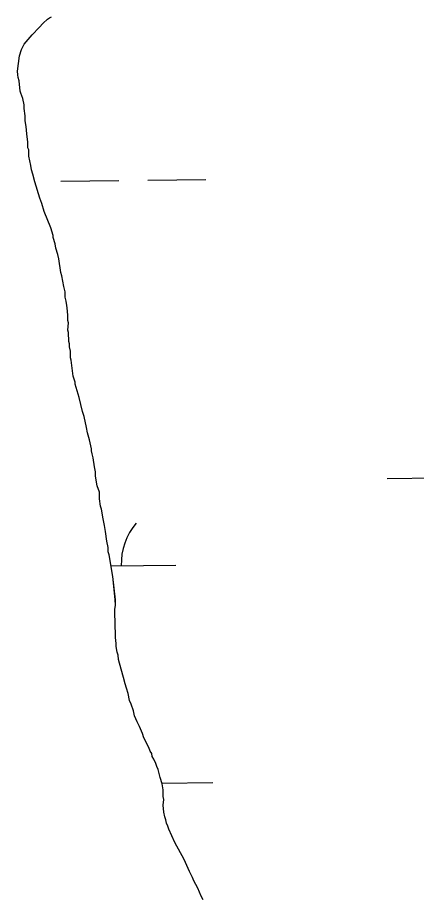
# Model space of a CAD drawing. Extents: x 3684037 to 3722149, y 433263 to 459021.
# Drawn here: x 3690758.8 to 3690978.4, y 446122.9 to 446609.3 of the extents above; entities that cross this region are included whole.
import ezdxf

# ---------------------------------------------------------------- set-up
doc = ezdxf.new("R2010")
doc.units = 0
doc.layers.add('V-TOPO-SHOR', color=7, linetype='Continuous')
doc.layers.add('V-WETL-SWMP', color=7, linetype='Continuous')

msp = doc.modelspace()

# ---------------------------------------------------------------- linework, layer by layer
at = {"layer": 'V-TOPO-SHOR'}
for p, q in [((3690772.8, 446606.3), (3690775.2, 446608.45)), ((3690775.2, 446608.45), (3690776.26, 446609.26)), ((3690776.26, 446609.26), (3690777.33, 446609.81)), ((3690766.68, 446599.83), (3690770.67, 446603.87)), ((3690770.67, 446603.87), (3690772.8, 446606.3)), ((3690762.43, 446594.72), (3690766.68, 446599.83)), ((3690760.84, 446591.76), (3690762.43, 446594.72)), ((3690758.78, 446579.7), (3690759.79, 446588.28)), ((3690759.79, 446588.28), (3690760.84, 446591.76)), ((3690758.79, 446577.83), (3690758.78, 446579.7)), ((3690759.07, 446576.22), (3690758.79, 446577.83)), ((3690759.62, 446574.35), (3690759.07, 446576.22)), ((3690760.19, 446568.73), (3690759.62, 446574.35)), ((3690760.46, 446567.66), (3690760.19, 446568.73)), ((3690761.55, 446564.72), (3690760.46, 446567.66)), ((3690762.38, 446561.25), (3690761.55, 446564.72)), ((3690762.39, 446559.11), (3690762.38, 446561.25)), ((3690762.95, 446555.09), (3690762.39, 446559.11)), ((3690762.97, 446552.42), (3690762.95, 446555.09)), ((3690763.52, 446549.21), (3690762.97, 446552.42)), ((3690763.82, 446545.19), (3690763.52, 446549.21)), ((3690764.38, 446540.64), (3690763.82, 446545.19)), ((3690764.4, 446537.43), (3690764.38, 446540.64)), ((3690764.94, 446536.36), (3690764.4, 446537.43)), ((3690764.97, 446532.88), (3690764.94, 446536.36)), ((3690766.07, 446527.8), (3690764.97, 446532.88)), ((3690766.35, 446525.4), (3690766.07, 446527.8)), ((3690767.17, 446522.99), (3690766.35, 446525.4)), ((3690768.27, 446518.71), (3690767.17, 446522.99)), ((3690771, 446509.63), (3690768.27, 446518.71)), ((3690772.09, 446506.69), (3690771, 446509.63)), ((3690773.46, 446502.41), (3690772.09, 446506.69)), ((3690777, 446493.33), (3690773.46, 446502.41)), ((3690778.36, 446489.06), (3690777, 446493.33)), ((3690778.37, 446487.99), (3690778.36, 446489.06)), ((3690779.46, 446484.51), (3690778.37, 446487.99)), ((3690779.75, 446482.1), (3690779.46, 446484.51)), ((3690780.84, 446478.63), (3690779.75, 446482.1)), ((3690781.39, 446476.22), (3690780.84, 446478.63)), ((3690782.51, 446468.73), (3690781.39, 446476.22)), ((3690783.06, 446466.86), (3690782.51, 446468.73)), ((3690784.17, 446460.98), (3690783.06, 446466.86)), ((3690784.99, 446458.04), (3690784.17, 446460.98)), ((3690785.01, 446455.09), (3690784.99, 446458.04)), ((3690785.56, 446452.96), (3690785.01, 446455.09)), ((3690785.84, 446450.55), (3690785.56, 446452.96)), ((3690786.11, 446449.21), (3690785.84, 446450.55)), ((3690786.41, 446445.2), (3690786.11, 446449.21)), ((3690786.43, 446442.25), (3690786.41, 446445.2)), ((3690786.7, 446440.91), (3690786.43, 446442.25)), ((3690786.46, 446436.9), (3690786.7, 446440.91)), ((3690786.74, 446435.56), (3690786.46, 446436.9)), ((3690787.04, 446430.74), (3690786.74, 446435.56)), ((3690787.31, 446429.41), (3690787.04, 446430.74)), ((3690787.32, 446427.8), (3690787.31, 446429.41)), ((3690787.87, 446425.39), (3690787.32, 446427.8)), ((3690787.9, 446421.64), (3690787.87, 446425.39)), ((3690788.17, 446420.31), (3690787.9, 446421.64)), ((3690789.3, 446411.48), (3690788.17, 446420.31)), ((3690790.39, 446408.27), (3690789.3, 446411.48)), ((3690790.4, 446407.2), (3690790.39, 446408.27)), ((3690792.59, 446399.72), (3690790.4, 446407.2)), ((3690794.51, 446391.97), (3690792.59, 446399.72)), ((3690795.33, 446389.29), (3690794.51, 446391.97)), ((3690796.71, 446383.14), (3690795.33, 446389.29)), ((3690797.26, 446380.2), (3690796.71, 446383.14)), ((3690798.36, 446376.46), (3690797.26, 446380.2)), ((3690799.46, 446371.38), (3690798.36, 446376.46)), ((3690799.47, 446370.31), (3690799.46, 446371.38)), ((3690799.75, 446368.7), (3690799.47, 446370.31)), ((3690800.3, 446366.57), (3690799.75, 446368.7)), ((3690801.13, 446361.48), (3690800.3, 446366.57)), ((3690801.68, 446358.81), (3690801.13, 446361.48)), ((3690801.7, 446356.4), (3690801.68, 446358.81)), ((3690802.54, 446351.05), (3690801.7, 446356.4)), ((3690803.9, 446347.58), (3690802.54, 446351.05)), ((3690803.92, 446343.83), (3690803.9, 446347.58)), ((3690804.48, 446339.82), (3690803.92, 446343.83)), ((3690805.03, 446338.21), (3690804.48, 446339.82)), ((3690805.86, 446332.86), (3690805.03, 446338.21)), ((3690806.69, 446329.12), (3690805.86, 446332.86)), ((3690806.97, 446326.98), (3690806.69, 446329.12)), ((3690807.25, 446325.91), (3690806.97, 446326.98)), ((3690807.82, 446320.56), (3690807.25, 446325.91)), ((3690808.64, 446317.08), (3690807.82, 446320.56)), ((3690808.66, 446314.67), (3690808.64, 446317.08)), ((3690809.2, 446313.07), (3690808.66, 446314.67)), ((3690811.15, 446301.04), (3690809.2, 446313.07)), ((3690812.57, 446288.19), (3690811.15, 446301.04)), ((3690812.59, 446285.25), (3690812.57, 446288.19)), ((3690812.34, 446282.84), (3690812.59, 446285.25)), ((3690812.4, 446273.46), (3690812.34, 446282.84)), ((3690812.69, 446269.99), (3690812.4, 446273.46)), ((3690812.71, 446267.31), (3690812.69, 446269.99)), ((3690813, 446264.1), (3690812.71, 446267.31)), ((3690813.01, 446262.49), (3690813, 446264.1)), ((3690813.56, 446259.28), (3690813.01, 446262.49)), ((3690814.11, 446257.68), (3690813.56, 446259.28)), ((3690814.39, 446255.27), (3690814.11, 446257.68)), ((3690815.76, 446249.92), (3690814.39, 446255.27)), ((3690817.13, 446245.38), (3690815.76, 446249.92)), ((3690817.96, 446241.91), (3690817.13, 446245.38)), ((3690818.78, 446239.5), (3690817.96, 446241.91)), ((3690819.6, 446236.56), (3690818.78, 446239.5)), ((3690820.43, 446232.55), (3690819.6, 446236.56)), ((3690821.24, 446230.68), (3690820.43, 446232.55)), ((3690822.6, 446226.94), (3690821.24, 446230.68)), ((3690823.16, 446224.27), (3690822.6, 446226.94)), ((3690824.52, 446220.79), (3690823.16, 446224.27)), ((3690825.87, 446218.39), (3690824.52, 446220.79)), ((3690827.5, 446214.39), (3690825.87, 446218.39)), ((3690828.32, 446211.98), (3690827.5, 446214.39)), ((3690831.03, 446206.64), (3690828.32, 446211.98)), ((3690831.85, 446204.78), (3690831.03, 446206.64)), ((3690832.66, 446203.44), (3690831.85, 446204.78)), ((3690832.94, 446201.84), (3690832.66, 446203.44)), ((3690833.75, 446200.24), (3690832.94, 446201.84)), ((3690834.84, 446197.83), (3690833.75, 446200.24)), ((3690835.38, 446196.23), (3690834.84, 446197.83)), ((3690836.2, 446194.63), (3690835.38, 446196.23)), ((3690837.3, 446190.08), (3690836.2, 446194.63)), ((3690838.39, 446186.61), (3690837.3, 446190.08)), ((3690838.95, 446183.4), (3690838.39, 446186.61)), ((3690838.97, 446179.65), (3690838.95, 446183.4)), ((3690839.25, 446178.05), (3690838.97, 446179.65)), ((3690839, 446174.83), (3690839.25, 446178.05)), ((3690839.29, 446171.09), (3690839, 446174.83)), ((3690839.84, 446168.41), (3690839.29, 446171.09)), ((3690840.39, 446166.81), (3690839.84, 446168.41)), ((3690840.67, 446164.94), (3690840.39, 446166.81)), ((3690841.48, 446163.34), (3690840.67, 446164.94)), ((3690842.03, 446161.73), (3690841.48, 446163.34)), ((3690845.29, 446154.26), (3690842.03, 446161.73)), ((3690850.44, 446144.92), (3690845.29, 446154.26)), ((3690853.42, 446138.24), (3690850.44, 446144.92)), ((3690855.05, 446135.04), (3690853.42, 446138.24)), ((3690855.87, 446133.17), (3690855.05, 446135.04)), ((3690858.03, 446129.17), (3690855.87, 446133.17)), ((3690859.94, 446124.63), (3690858.03, 446129.17)), ((3690861.02, 446122.76), (3690859.94, 446124.63))]:
    msp.add_line(p, q, dxfattribs=at)
at = {"layer": 'V-WETL-SWMP'}
for p, q in [((3690782.51, 446519.17), (3690814.5, 446519.54)), ((3690830.5, 446519.73), (3690862.5, 446520.1)), ((3690962.34, 446355.08), (3690994.33, 446355.45)), ((3690810.21, 446306.88), (3690845.82, 446307.29)), ((3690838.23, 446187.12), (3690866.37, 446187.45))]:
    msp.add_line(p, q, dxfattribs=at)
for points in [[(3690803.92, 446343.83), (3690803.9, 446347.58), (3690802.54, 446351.05), (3690801.7, 446356.4), (3690801.68, 446358.81), (3690801.13, 446361.48), (3690800.3, 446366.57), (3690799.75, 446368.7), (3690799.47, 446370.31), (3690799.46, 446371.38), (3690798.36, 446376.46), (3690797.26, 446380.2), (3690796.71, 446383.14), (3690795.33, 446389.29), (3690794.51, 446391.97), (3690792.59, 446399.72), (3690790.4, 446407.2), (3690790.39, 446408.27), (3690789.3, 446411.48), (3690788.17, 446420.31), (3690787.9, 446421.64), (3690787.87, 446425.39), (3690787.32, 446427.8), (3690787.31, 446429.41), (3690787.04, 446430.74), (3690786.74, 446435.56), (3690786.46, 446436.9), (3690786.7, 446440.91), (3690786.43, 446442.25), (3690786.41, 446445.2), (3690786.12, 446449.21), (3690785.84, 446450.55), (3690785.56, 446452.96), (3690785.01, 446455.09), (3690784.99, 446458.04), (3690784.17, 446460.98), (3690783.06, 446466.86), (3690782.51, 446468.73), (3690781.39, 446476.22), (3690780.84, 446478.63), (3690779.75, 446482.1), (3690779.46, 446484.51), (3690778.37, 446487.99), (3690778.37, 446489.06), (3690777, 446493.33), (3690773.46, 446502.41), (3690772.1, 446506.69), (3690771, 446509.63), (3690768.27, 446518.71), (3690767.17, 446522.99), (3690766.35, 446525.4), (3690766.07, 446527.8), (3690764.97, 446532.88), (3690764.94, 446536.36), (3690764.4, 446537.43), (3690764.38, 446540.64), (3690763.82, 446545.19), (3690763.52, 446549.21), (3690762.97, 446552.42), (3690762.95, 446555.09), (3690762.39, 446559.11), (3690762.38, 446561.25), (3690761.55, 446564.72), (3690760.46, 446567.66), (3690760.19, 446568.73), (3690759.62, 446574.35), (3690759.07, 446576.22), (3690758.79, 446577.83), (3690758.78, 446579.7), (3690759.79, 446588.28), (3690760.84, 446591.76), (3690762.43, 446594.72), (3690766.68, 446599.83), (3690770.67, 446603.88), (3690772.8, 446606.3), (3690775.2, 446608.46), (3690776.26, 446609.27), (3690777.33, 446609.81)], [(3690861.02, 446122.76), (3690859.94, 446124.63), (3690858.03, 446129.17), (3690855.87, 446133.17), (3690855.05, 446135.04), (3690853.42, 446138.24), (3690850.44, 446144.92), (3690845.29, 446154.26), (3690842.03, 446161.73), (3690841.48, 446163.34), (3690840.67, 446164.94), (3690840.39, 446166.81), (3690839.84, 446168.41), (3690839.29, 446171.09), (3690839, 446174.83), (3690839.25, 446178.05), (3690838.97, 446179.65), (3690838.95, 446183.4), (3690838.39, 446186.61), (3690837.3, 446190.08), (3690836.2, 446194.63), (3690835.38, 446196.23), (3690834.84, 446197.83), (3690833.75, 446200.24), (3690832.94, 446201.84), (3690832.66, 446203.44), (3690831.85, 446204.78), (3690831.03, 446206.64), (3690828.32, 446211.98), (3690827.5, 446214.39), (3690825.87, 446218.39), (3690824.52, 446220.79), (3690823.16, 446224.27), (3690822.6, 446226.94), (3690821.24, 446230.68), (3690820.43, 446232.55), (3690819.6, 446236.56), (3690818.78, 446239.5), (3690817.96, 446241.91), (3690817.13, 446245.38), (3690815.76, 446249.92), (3690814.39, 446255.27), (3690814.11, 446257.68), (3690813.56, 446259.28), (3690813.01, 446262.49), (3690813, 446264.1), (3690812.71, 446267.31), (3690812.69, 446269.99), (3690812.4, 446273.46), (3690812.34, 446282.84), (3690812.59, 446285.25), (3690812.58, 446288.19), (3690811.16, 446301.04), (3690809.2, 446313.07), (3690808.66, 446314.67), (3690808.64, 446317.08), (3690807.82, 446320.56), (3690807.25, 446325.91), (3690806.97, 446326.98), (3690806.69, 446329.12), (3690805.87, 446332.86), (3690805.03, 446338.21), (3690804.48, 446339.82), (3690803.92, 446343.83)]]:
    msp.add_lwpolyline(points, dxfattribs=at)
msp.add_arc((3690851.06, 446307.83), 35.25, 139.8949, 181.4385, dxfattribs=at)

doc.saveas('drawing.dxf')
